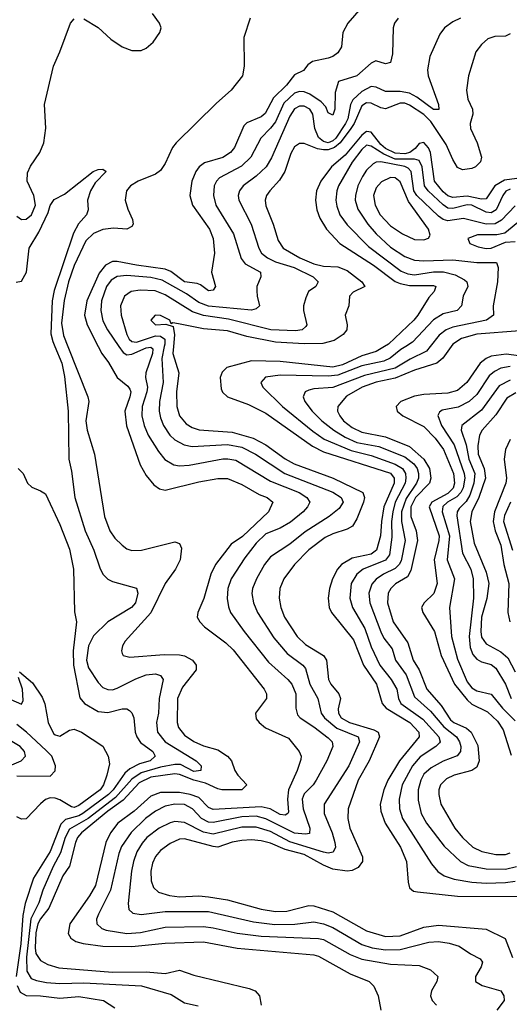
# Model space of a CAD drawing. Header units: inches. Extents: x 990535 to 1117859, y 769386 to 892122.
# Tile 581 of 656: x 1081043 to 1083086, y 817254 to 821364. Entities that reach past the tile are written whole.
import ezdxf

# ---------------------------------------------------------------- set-up
doc = ezdxf.new("R2010")
doc.units = ezdxf.units.IN
doc.header["$MEASUREMENT"] = 0
doc.layers.add('B0881', color=7, linetype='Continuous')
doc.layers.add('B0882', color=7, linetype='Continuous')

msp = doc.modelspace()

# ---------------------------------------------------------------- linework, layer by layer
at = {"layer": 'B0881', "color": 5}
for points, elevation in [([(1081189.9, 820000), (1081218.4, 819930), (1081230, 819874.9), (1081244.5, 819730), (1081247.8, 819530), (1081258.9, 819479), (1081273.1, 819370), (1081316, 819230), (1081352.2, 819150), (1081376.5, 819076.5), (1081390, 819049.2), (1081410, 819028.3), (1081430, 819018.4), (1081530, 818991.5), (1081535.8, 818970), (1081525.8, 818930), (1081509.5, 818910), (1081410, 818850.3), (1081350, 818791.9), (1081329.4, 818750), (1081321.8, 818690), (1081330, 818659.2), (1081370, 818597.8), (1081390, 818576.8), (1081410, 818567.7), (1081430, 818567), (1081450, 818573.2), (1081526.9, 818613.1), (1081570, 818629.1), (1081610, 818633.3), (1081630, 818626.7), (1081641.4, 818610), (1081624.9, 818530), (1081621.6, 818470), (1081613.2, 818430), (1081617.1, 818390), (1081649.8, 818349.8), (1081778.9, 818270), (1081800.1, 818250), (1081798.9, 818230), (1081770, 818226.3), (1081714.4, 818254.4), (1081690, 818255.7), (1081630, 818244.3), (1081550, 818220.1), (1081510, 818193.3), (1081443, 818117), (1081328.8, 818030), (1081250, 817985.2), (1081232.5, 817950), (1081213.1, 817886.9), (1081182.5, 817830), (1081138.9, 817730), (1081121.9, 817678.1), (1081088.7, 817611.3), (1081071.1, 817451.1), (1081072.6, 817392.6), (1081090, 817362.5), (1081112.9, 817352.9), (1081154.5, 817345.5), (1081210, 817340.7), (1081310, 817343.9), (1081550.6, 817330.6), (1081674.9, 817294.9), (1081730, 817260.5), (1081787.3, 817247.3)], 2660), ([(1081243.6, 820000), (1081327.6, 819790), (1081330.6, 819770), (1081319.2, 819690), (1081323.7, 819650), (1081355.1, 819550), (1081397, 819290), (1081418.2, 819230), (1081439.6, 819199.6), (1081470, 819170.2), (1081490, 819155.8), (1081510, 819148.8), (1081550.4, 819149.6), (1081690, 819184.9), (1081710, 819178), (1081718.2, 819158.2), (1081712, 819110), (1081693.5, 819070), (1081649.7, 819010), (1081590, 818887.8), (1081482.7, 818770), (1081471.2, 818750), (1081467.3, 818730), (1081470, 818718.8), (1081474.9, 818710), (1081502.7, 818702.7), (1081646, 818714), (1081710, 818712.6), (1081730, 818708), (1081763.2, 818690), (1081779.8, 818670), (1081778.7, 818650), (1081721.8, 818578.2), (1081701.2, 818530), (1081699.9, 818430), (1081705, 818410), (1081730, 818378.2), (1081770, 818351.4), (1081810, 818332.4), (1081870, 818315.8), (1081910.1, 818290), (1081926.6, 818270), (1081940.9, 818230), (1081953.2, 818210), (1081990.7, 818170), (1081970, 818148.7), (1081886.6, 818150), (1081870, 818153.1), (1081817.8, 818177.8), (1081769, 818189), (1081710, 818213.1), (1081690, 818216.1), (1081590, 818201.8), (1081541.5, 818178.5), (1081474.4, 818105.6), (1081410, 818060.1), (1081300.8, 817970), (1081284.5, 817950), (1081275.1, 817930), (1081249.8, 817830.2), (1081223, 817790), (1081164.7, 817655.3), (1081129.1, 817610.9), (1081118.7, 817590), (1081110, 817552.4), (1081106.8, 817490), (1081110, 817465.6), (1081130, 817437.1), (1081159.6, 817419.6), (1081206.5, 817406.5), (1081430, 817387.8), (1081570, 817389.5), (1081650, 817383), (1081710, 817397.3), (1081770, 817375.4), (1082000.4, 817320.4), (1082025.3, 817310), (1082043.6, 817290), (1082050.3, 817250)], 2680), ([(1081370, 820000), (1081385.1, 819970), (1081413, 819933), (1081450, 819870.8), (1081494.6, 819834.6), (1081502.3, 819822.3), (1081506.1, 819810), (1081501.9, 819790), (1081482.1, 819730), (1081488.1, 819668.1), (1081546, 819506), (1081570, 819462), (1081602.2, 819422.2), (1081625.7, 819405.7), (1081650, 819399.8), (1081790, 819434.7), (1081870, 819448.9), (1081910, 819448.7), (1081970, 819423.8), (1082042.5, 819382.5), (1082075.3, 819370), (1082099.7, 819350), (1082080.8, 819310), (1081973.2, 819206.8), (1081924.7, 819175.3), (1081860.3, 819090), (1081840.5, 819050), (1081811.5, 818948.5), (1081786, 818890), (1081783.9, 818870), (1081793.8, 818850), (1081814.5, 818830), (1081902.6, 818762.6), (1081933.4, 818733.5), (1082063.2, 818570), (1082073.1, 818550), (1082072.5, 818530), (1082026.3, 818470), (1082030, 818445.3), (1082041.5, 818430), (1082068.7, 818408.7), (1082164.4, 818364.4), (1082208.8, 818308.8), (1082217.5, 818290), (1082215.5, 818275.5), (1082201.1, 818230), (1082163.8, 818150), (1082160.3, 818110), (1082163.8, 818056.2), (1082161.7, 818050), (1082150, 818043), (1082130, 818047), (1082088.5, 818070), (1082050, 818078.5), (1081850, 818067.2), (1081830, 818075.6), (1081790, 818117.3), (1081754.5, 818130), (1081710, 818138.9), (1081630, 818137.8), (1081590, 818122.4), (1081519.7, 818060.3), (1081452.4, 818010), (1081421.5, 817970), (1081402.6, 817930), (1081359, 817750), (1081333.8, 817706.2), (1081252.5, 817590), (1081244.5, 817550), (1081255.5, 817530), (1081276.9, 817516.9), (1081307.9, 817507.9), (1081390, 817497.1), (1081510, 817495.9), (1081649.4, 817509.4), (1081810, 817514.6), (1081950, 817488.8), (1082270, 817461.3), (1082290, 817454.9), (1082421.3, 817381.3), (1082500.9, 817350), (1082520.7, 817330), (1082538.6, 817290), (1082550.1, 817230.2)], 2720), ([(1081456.5, 820000), (1081474.1, 819974.1), (1081490, 819964.9), (1081510, 819967.9), (1081570, 819994.3), (1081590, 819997), (1081598.1, 819990), (1081597.1, 819970), (1081568.8, 819890), (1081567.8, 819870), (1081576.1, 819830), (1081573.9, 819810), (1081554.1, 819750), (1081552.4, 819710), (1081561.9, 819670), (1081579, 819630), (1081621.5, 819561.5), (1081648.3, 819528.3), (1081685.5, 819505.5), (1081710, 819501.1), (1081750, 819504), (1081890, 819530.4), (1081911.5, 819531.5), (1081945.3, 819525.3), (1082090, 819438.2), (1082209.5, 819390), (1082241.1, 819370), (1082253.4, 819350), (1082243.7, 819330), (1082225.6, 819310), (1082173.3, 819266.7), (1082130, 819241.4), (1082070, 819217.5), (1082030, 819178.8), (1081982.5, 819117.5), (1081924.8, 819030), (1081911.1, 818990), (1081908.1, 818948.1), (1081913.7, 818913.7), (1081923, 818890), (1081979.2, 818810), (1082081.6, 818681.6), (1082161.7, 818610), (1082178.2, 818590), (1082194.7, 818550), (1082195.1, 818490), (1082202.6, 818462.7), (1082212.6, 818450), (1082270, 818412.9), (1082330, 818366.5), (1082347, 818350), (1082349.5, 818330), (1082325.1, 818270), (1082280.6, 818190), (1082267, 818170), (1082230, 818132.5), (1082221.8, 818110), (1082225.9, 818070), (1082253.8, 817990), (1082252.8, 817967.2), (1082236.1, 817963.9), (1082190, 817968.7), (1082070, 818028.8), (1082030, 818039.9), (1081970, 818036.6), (1081850, 818013.4), (1081830, 818014.4), (1081801.5, 818030), (1081764.5, 818070), (1081730, 818087.6), (1081690, 818089.9), (1081650, 818080.5), (1081610, 818060.3), (1081567.4, 818030), (1081508.1, 817971.9), (1081467.3, 817912.7), (1081456, 817884), (1081421, 817730), (1081371.2, 817630), (1081363.5, 817610), (1081364.3, 817590), (1081385.3, 817570), (1081403.5, 817563.5), (1081490, 817550.1), (1081546.6, 817553.4), (1081650, 817576), (1081810, 817578.8), (1081850, 817573.9), (1081950, 817551), (1082050, 817538.8), (1082289.4, 817529.4), (1082310, 817524.7), (1082422.3, 817462.3), (1082470, 817441.9), (1082590, 817421.3), (1082710, 817416.6), (1082757.8, 817397.8), (1082787.2, 817370), (1082783.1, 817350), (1082761.3, 817310), (1082756.9, 817290), (1082764.5, 817270), (1082781.6, 817250)], 2740), ([(1081646.1, 820000), (1081635.2, 819950), (1081640.9, 819850), (1081626.1, 819770), (1081625, 819730), (1081630, 819702.7), (1081643.3, 819670), (1081669.6, 819630), (1081690, 819610.1), (1081728.8, 819588.8), (1081762.6, 819582.6), (1081909.7, 819590.3), (1081970, 819579.6), (1082027.3, 819550), (1082149.8, 819469.8), (1082350, 819392.1), (1082384.5, 819370), (1082392.2, 819350), (1082376.4, 819323.6), (1082334, 819290), (1082234.1, 819225.9), (1082170, 819175), (1082090, 819122.3), (1082064.7, 819090), (1082031.2, 819030), (1082014.2, 818990), (1082011.4, 818968.6), (1082018.1, 818930), (1082035.7, 818890), (1082103.8, 818783.8), (1082158.4, 818718.4), (1082223.9, 818670), (1082235.9, 818655.9), (1082253.4, 818590), (1082286.4, 818530), (1082301.1, 818470), (1082315, 818450), (1082366.4, 818406.4), (1082455.2, 818370), (1082461, 818350), (1082416.7, 818250), (1082313.3, 818090), (1082313.8, 818050), (1082346.3, 817970), (1082357.2, 817930), (1082360.1, 817910), (1082351.5, 817888.5), (1082330, 817885.2), (1082310.5, 817889.5), (1082170, 817931.9), (1082090, 817974.9), (1082030, 817993), (1081970, 817993.3), (1081850, 817964), (1081810, 817972), (1081730, 818012.3), (1081690, 818016.9), (1081670, 818012.1), (1081625.1, 817990), (1081573.2, 817950), (1081553.3, 817926.7), (1081531.3, 817890), (1081517, 817850), (1081509.7, 817810), (1081495.1, 817675.1), (1081498.6, 817650), (1081514.9, 817634.9), (1081549.1, 817629.1), (1081650, 817641.2), (1081830, 817641.2), (1082018, 817598), (1082107.4, 817587.4), (1082191.3, 817588.7), (1082270, 817598.5), (1082310, 817590.4), (1082350, 817574.3), (1082470, 817504.3), (1082514, 817490), (1082570, 817480.9), (1082630, 817482.2), (1082750, 817513.6), (1082790, 817516.1), (1082834.4, 817510), (1082876.5, 817496.5), (1082924.2, 817464.2), (1082964.6, 817444.6), (1082974.5, 817430), (1082968.7, 817410), (1082944.6, 817370), (1082945.6, 817350), (1082972.7, 817332.7), (1083050, 817310.2), (1083062.6, 817290), (1083064.3, 817270), (1083034.3, 817230)], 2760), ([(1081684.4, 820000), (1081681.7, 819970), (1081706.6, 819890), (1081697.4, 819810), (1081698.2, 819750), (1081710.1, 819710.1), (1081737.4, 819677.4), (1081762.4, 819662.4), (1081792.3, 819652.3), (1081930, 819642.8), (1082016.8, 819616.8), (1082069.5, 819589.5), (1082150, 819531), (1082187.7, 819510), (1082351.5, 819450), (1082474.8, 819390), (1082481.9, 819370), (1082477.6, 819350), (1082450, 819280.3), (1082431.1, 819250), (1082410, 819236.9), (1082350, 819217.9), (1082317.7, 819202.3), (1082250, 819151.4), (1082190.1, 819089.9), (1082145.1, 819030), (1082128.4, 818990), (1082125.1, 818950), (1082132.1, 818910), (1082148.2, 818870), (1082200.6, 818790), (1082236.1, 818756.1), (1082310.1, 818710.1), (1082323.6, 818690), (1082331.7, 818610), (1082341.3, 818590), (1082374.4, 818550), (1082381.2, 818530), (1082372, 818488), (1082373, 818470), (1082384.6, 818450), (1082419, 818430), (1082520.3, 818400.3), (1082538.9, 818390), (1082544.6, 818370), (1082500.9, 818270), (1082454.8, 818190), (1082413.4, 818070), (1082412.2, 818030), (1082420.3, 817990), (1082473.6, 817870), (1082473.3, 817850), (1082455.4, 817824.6), (1082430, 817812.8), (1082410, 817809.2), (1082350, 817817.9), (1082310, 817834.8), (1082230, 817878.9), (1082150, 817899.7), (1082090, 817926.2), (1082050, 817937.1), (1082010, 817941.2), (1081970, 817938.3), (1081930, 817931.1), (1081870, 817910.5), (1081850, 817912.3), (1081730, 817945.5), (1081710, 817942.8), (1081670, 817926), (1081630, 817896.7), (1081610, 817871.4), (1081597.1, 817842.9), (1081590.6, 817810), (1081591.2, 817770), (1081601.4, 817741.4), (1081622.3, 817722.3), (1081668, 817708), (1081710, 817702.1), (1081790, 817706.7), (1081830, 817703.1), (1081910, 817689.7), (1082051.1, 817651.1), (1082110, 817641.2), (1082156.9, 817643.1), (1082250, 817666.2), (1082270, 817664.8), (1082350, 817639.5), (1082490, 817560.9), (1082570, 817537.6), (1082630, 817540.4), (1082730, 817575.7), (1082790, 817584.9), (1082990, 817567.7), (1083068.8, 817528.8), (1083099.9, 817450)], 2780), ([(1082565.3, 820000), (1082530, 819978.8), (1082470, 819960.6), (1082390, 819922.6), (1082350, 819913.1), (1082130, 819937.3), (1082010, 819939.4), (1081907.7, 819912.3), (1081887.1, 819892.9), (1081879.8, 819870), (1081883.3, 819823.3), (1081889.3, 819809.3), (1081910, 819790.1), (1081997.9, 819757.9), (1082070, 819721.1), (1082264.4, 819584.4), (1082310, 819560.6), (1082590, 819471.2), (1082606, 819450), (1082605, 819430), (1082561.9, 819330), (1082552, 819270), (1082548.1, 819210), (1082532.2, 819150), (1082510, 819133.2), (1082430, 819117), (1082386.1, 819090), (1082369.6, 819070), (1082348.8, 819030), (1082335, 818990), (1082329.6, 818950), (1082334.9, 818910), (1082343.6, 818890), (1082435.7, 818775.7), (1082477.2, 818670), (1082531.4, 818590), (1082555.2, 818510), (1082572.7, 818490), (1082670.8, 818430), (1082708.6, 818390), (1082709.7, 818370), (1082628.4, 818270), (1082579.3, 818190), (1082562.2, 818150), (1082547.6, 818090), (1082550, 818060.9), (1082568.6, 818010), (1082631.7, 817910), (1082656.9, 817850), (1082664.1, 817764.1), (1082670, 817740.4), (1082686.7, 817726.7), (1082703.2, 817723.2), (1082870, 817705.8), (1083190, 817704.7)], 2820), ([(1082654.1, 820000), (1082633, 819987), (1082588.4, 819951.6), (1082561.9, 819938.1), (1082470, 819918.7), (1082370, 819880.6), (1082330, 819876.2), (1082130, 819880.7), (1082068.8, 819871.2), (1082049.2, 819850), (1082057.4, 819830), (1082138.8, 819750), (1082265.9, 819645.9), (1082313.5, 819613.5), (1082425.8, 819565.8), (1082510, 819544.7), (1082610, 819508.2), (1082639.7, 819490), (1082652.1, 819470), (1082654.8, 819450), (1082650.8, 819430), (1082609.8, 819350), (1082599.4, 819310), (1082593.9, 819270), (1082595.9, 819204.1), (1082586.2, 819130), (1082570, 819108.2), (1082475.5, 819070), (1082449.1, 819050), (1082426.7, 819010), (1082420.3, 818950), (1082431, 818910), (1082483.3, 818823.3), (1082510, 818746), (1082546.2, 818670), (1082593.3, 818610), (1082616, 818570), (1082623.9, 818530), (1082633.8, 818510), (1082724.8, 818444.8), (1082792.6, 818370), (1082798.1, 818350), (1082795, 818345.1), (1082779.5, 818330), (1082713.6, 818286.4), (1082681.6, 818250), (1082638.6, 818170), (1082625.8, 818110), (1082628.3, 818070), (1082640.3, 818030), (1082760.9, 817840.9), (1082787.8, 817807.8), (1082814.4, 817790), (1082856.2, 817776.2), (1082930, 817763.8), (1082990, 817759.8), (1083070, 817762.3), (1083110, 817767.7)], 2840), ([(1082755.5, 820000), (1082739.8, 819980.2), (1082672.6, 819947.4), (1082610, 819909.3), (1082481.1, 819878.9), (1082350, 819828.9), (1082270, 819823.8), (1082250, 819818.2), (1082234, 819810), (1082225.3, 819790), (1082232.6, 819770), (1082263.8, 819730), (1082303.7, 819690), (1082353.3, 819650), (1082401.4, 819621.4), (1082450, 819599.5), (1082541.8, 819581.8), (1082650, 819539.8), (1082688.1, 819510), (1082701.7, 819490), (1082707.7, 819470), (1082706.5, 819450), (1082698.9, 819430), (1082655.2, 819364.8), (1082636.6, 819310), (1082636.3, 819270), (1082651.4, 819190), (1082634.3, 819105.7), (1082627, 819090), (1082610, 819073), (1082561.3, 819050), (1082530, 819028.9), (1082511.6, 819008.4), (1082499.7, 818970), (1082504.5, 818930), (1082550, 818808.6), (1082563, 818783), (1082597.7, 818737.7), (1082610.5, 818690), (1082655.3, 818630), (1082690, 818537.1), (1082757.5, 818477.5), (1082812.6, 818412.6), (1082866.1, 818370), (1082878.2, 818350), (1082883.4, 818330), (1082881.7, 818310), (1082868.6, 818291.4), (1082810, 818268.4), (1082759.3, 818240.7), (1082730, 818214.1), (1082716.3, 818190), (1082705.6, 818150), (1082706.2, 818106.2), (1082718.7, 818050), (1082740.6, 818010), (1082813.6, 817913.6), (1082882.1, 817850), (1082913.7, 817833.7), (1082990, 817820.2), (1083070, 817818.2), (1083115.4, 817830)], 2860), ([(1082843.2, 820000), (1082809.3, 819950.7), (1082783.2, 819930), (1082690, 819901.3), (1082610, 819867.5), (1082530, 819851.2), (1082471.4, 819830), (1082407.2, 819792.8), (1082370.1, 819750), (1082368.6, 819730), (1082378.2, 819710), (1082394.6, 819690), (1082430, 819661.2), (1082470, 819641.6), (1082570, 819622.9), (1082670, 819582.4), (1082729.5, 819530), (1082752.6, 819490), (1082757.9, 819450), (1082752.3, 819430), (1082694.5, 819370), (1082675, 819330), (1082675.2, 819290), (1082697.2, 819230), (1082702.7, 819190), (1082675.6, 819064.4), (1082661.1, 819038.9), (1082611.1, 819008.9), (1082591.5, 818990), (1082581.1, 818970), (1082578, 818930), (1082601.7, 818850), (1082663.2, 818763.2), (1082685.4, 818690), (1082710.4, 818650), (1082741.8, 818570), (1082801.3, 818501.3), (1082840.9, 818440.9), (1082854, 818430), (1082907.1, 818407.1), (1082926.8, 818390), (1082954.8, 818334.8), (1082959.7, 818270), (1082950, 818243.9), (1082929.3, 818230.7), (1082856.5, 818210), (1082824.6, 818195.4), (1082798.4, 818170), (1082792.2, 818150), (1082791.6, 818130), (1082799.8, 818090), (1082858.2, 817990), (1082890.8, 817950), (1082934.2, 817910), (1082971.3, 817891.3), (1083030, 817878.8), (1083070, 817879.6), (1083090, 817885.7)], 2880), ([(1083210, 819950.2), (1083072.6, 819967.4), (1083010, 819958.8), (1082990, 819949.9), (1082964.6, 819930), (1082908.7, 819850), (1082870, 819816.5), (1082830, 819804.8), (1082730, 819800.1), (1082690, 819792.3), (1082633, 819770), (1082613.7, 819750), (1082618.2, 819730), (1082641.7, 819710), (1082730, 819665.7), (1082777.3, 819617.3), (1082811.4, 819570), (1082853.4, 819470), (1082857.9, 819430), (1082851.2, 819408.8), (1082830, 819385.6), (1082762.9, 819350), (1082751.7, 819330), (1082792.7, 819210), (1082791.8, 819190), (1082771.8, 819110), (1082784.3, 819010), (1082770.8, 818969.2), (1082730.1, 818930), (1082719.9, 818910), (1082725.1, 818890), (1082773.4, 818810), (1082802.3, 818710), (1082857.9, 818590), (1082910, 818524.6), (1082930, 818507.6), (1082995.5, 818475.5), (1083036.1, 818436.1), (1083060.2, 818400.2), (1083093.5, 818293.5)], 2920), ([(1083090, 819916.8), (1083050, 819909.3), (1083024, 819896), (1083002.3, 819877.7), (1082950, 819799.9), (1082918.3, 819770), (1082873.1, 819746.9), (1082806.4, 819733.6), (1082794.2, 819725.8), (1082788, 819712), (1082803.7, 819670), (1082856.1, 819590), (1082898.3, 819470), (1082900.9, 819450), (1082893.7, 819410), (1082883.9, 819390), (1082867.1, 819372.9), (1082828.3, 819350), (1082808.3, 819331.7), (1082805.2, 819310), (1082836.7, 819210), (1082827.2, 819110), (1082857.9, 819030), (1082836.6, 818910), (1082845.3, 818790), (1082870, 818695.4), (1082910, 818599.8), (1082930, 818575.4), (1082950, 818563.2), (1083010, 818548.1), (1083057.1, 818490), (1083110, 818436.9)], 2940), ([(1083090, 819859), (1083044.1, 819835.9), (1082970, 819733.7), (1082888.3, 819670), (1082885.7, 819650), (1082905.9, 819590), (1082916.8, 819530), (1082942.6, 819470), (1082938.6, 819430), (1082920.8, 819379.2), (1082906.6, 819353.4), (1082876.8, 819323.2), (1082868.8, 819310), (1082867.1, 819292.9), (1082890, 819136.5), (1082925.5, 819070), (1082935, 819030), (1082936.5, 818950), (1082919, 818790), (1082923.3, 818743.3), (1082934.3, 818714.3), (1082950, 818694.6), (1082970, 818683.9), (1083010, 818672.2), (1083030, 818657.7), (1083070, 818590), (1083093.6, 818530)], 2960), ([(1083113.1, 819806.9), (1083075.5, 819784.5), (1083030, 819714.3), (1082972.3, 819650), (1082961.5, 819630), (1082954.8, 819585.2), (1082955.9, 819550), (1082981.3, 819490), (1082986.7, 819450), (1082958.2, 819370), (1082929.1, 819310), (1082922.9, 819270), (1082939, 819179), (1082990, 819057.6), (1083000.3, 819010), (1082992.7, 818947.3), (1082970.5, 818870), (1082966.6, 818810), (1082970, 818786.2), (1082990, 818758.4), (1083050, 818725.7), (1083079.8, 818699.8), (1083110, 818641.7)], 2980), ([(1083089, 819611), (1083070.1, 819570), (1083064.1, 819530), (1083074, 819450), (1083071.8, 819430), (1083024.6, 819310), (1083018, 819270), (1083027, 819230), (1083050.9, 819170), (1083063.4, 819090), (1083084.7, 819010), (1083080.4, 818890), (1083088.5, 818850)], 3020), ([(1081036, 819490), (1081057.3, 819470), (1081074.8, 819430), (1081092.8, 819412.8), (1081130, 819398), (1081150, 819384.9), (1081210, 819256.5), (1081250, 819154.4), (1081266.5, 819070), (1081271.8, 818891.8), (1081280.2, 818850), (1081265.9, 818730), (1081266.8, 818670), (1081293.1, 818533.1), (1081313, 818510), (1081370, 818475.9), (1081410, 818471.9), (1081470, 818487.8), (1081490, 818487.1), (1081500.6, 818480.6), (1081510.8, 818470.8), (1081519.4, 818450), (1081524.9, 818390), (1081531.1, 818370), (1081547.1, 818347.1), (1081598.7, 818310), (1081607.9, 818290), (1081586.8, 818270), (1081542.8, 818257.2), (1081502.5, 818237.5), (1081481.6, 818218.4), (1081433, 818150), (1081413.9, 818130), (1081305.9, 818050), (1081290, 818041.1), (1081234.4, 818025.6), (1081214, 818006), (1081170, 817892.1), (1081100, 817780), (1081065.2, 817674.8), (1081055.2, 817624.8), (1081047, 817507), (1081028.5, 817370)], 2640), ([(1083090.5, 819350), (1083065.5, 819294.5), (1083062.2, 819270), (1083099.2, 819150)], 3040), ([(1081042.4, 818642.4), (1081095.4, 818595.4), (1081136.4, 818536.4), (1081147.7, 818507.7), (1081161.9, 818430), (1081184, 818384), (1081190, 818378.3), (1081210, 818373.4), (1081250, 818397.8), (1081270, 818402.4), (1081300.4, 818390), (1081390, 818332.2), (1081412.3, 818290), (1081417.2, 818257.2), (1081406.5, 818210), (1081391.8, 818170), (1081378.2, 818150), (1081290, 818084.3), (1081270, 818075.9), (1081258.7, 818078.7), (1081210, 818107.3), (1081190, 818114.5), (1081170, 818115.4), (1081150, 818108.4), (1081128.8, 818091.1), (1081070, 818028.8), (1081050, 818027.1), (1081030, 818036.2)], 2620), ([(1081006.3, 818526.3), (1081050, 818507.3), (1081057.4, 818522.6), (1081054.7, 818570), (1081038, 818618)], 2620), ([(1081030, 818207.9), (1081170, 818205.9), (1081190, 818229.1), (1081192.3, 818250), (1081176.2, 818290), (1081153.8, 818313.8), (1081070.6, 818390.6), (1081030, 818421.4)], 2620), ([(1081010, 818253.8), (1081049, 818271), (1081066.5, 818290), (1081062.2, 818310), (1081044.6, 818330), (1080959.8, 818379.8)], 2640), ([(1081032.1, 817332.1), (1081044.4, 817304.4), (1081070, 817291.5), (1081130, 817289.8), (1081210, 817279.5), (1081290, 817287.1), (1081392.4, 817270), (1081439, 817239)], 2640)]:
    msp.add_lwpolyline(points, dxfattribs=dict(at, elevation=elevation))
at = {"layer": 'B0882', "color": 5}
for points, elevation in [([(1081310, 821367.7), (1081370, 821331.7), (1081423.3, 821283.3), (1081470, 821250.2), (1081510, 821235.7), (1081550, 821236), (1081570, 821244.7), (1081599, 821270), (1081627.8, 821310), (1081633.7, 821330), (1081626.3, 821350), (1081596.3, 821390)], 2680), ([(1082467.1, 821412.9), (1082412.4, 821350), (1082391.1, 821310), (1082385.2, 821250), (1082370, 821225.4), (1082350.1, 821209.9), (1082330, 821202.7), (1082265, 821190), (1082244.5, 821175.5), (1082227.5, 821152.5), (1082190, 821134.4), (1082156, 821090), (1082102.3, 821037.7), (1082067, 820973), (1082050, 820959), (1081990, 820933.1), (1081978.5, 820921.5), (1081939.3, 820830), (1081922.5, 820810), (1081890, 820789.2), (1081813.3, 820766.7), (1081791.4, 820750), (1081777.4, 820730), (1081760.9, 820690), (1081752.5, 820630), (1081763.3, 820590), (1081834.1, 820490), (1081849.6, 820450), (1081855.3, 820390), (1081843.8, 820310), (1081860.2, 820250), (1081850, 820234.5), (1081830, 820232.5), (1081797.4, 820257.4), (1081782.7, 820262.7), (1081730, 820270.2), (1081672.9, 820312.9), (1081650, 820322.9), (1081530, 820338.7), (1081450, 820355.1), (1081430, 820354.4), (1081400.2, 820339.8), (1081374.4, 820305.6), (1081323, 820190), (1081313.2, 820130), (1081324.9, 820090), (1081370, 820000)], 2720), ([(1081030, 820544), (1081050, 820530.6), (1081070, 820531), (1081092.4, 820550), (1081108.7, 820590), (1081101.1, 820630), (1081074.5, 820690), (1081074.9, 820725.1), (1081087.4, 820752.6), (1081127.1, 820810), (1081143.7, 820850), (1081151.2, 820911.2), (1081146, 821010), (1081183.6, 821170), (1081210.6, 821230), (1081254.3, 821350), (1081270, 821367)], 2680), ([(1082004.4, 821370), (1081978.5, 821290), (1081979.8, 821170), (1081973, 821130), (1081925.8, 821070), (1081864.1, 821015.9), (1081695.8, 820850), (1081680.1, 820830), (1081650, 820763.8), (1081630, 820733.8), (1081610, 820719.3), (1081536.5, 820690), (1081505.4, 820670), (1081488.4, 820650), (1081482.9, 820610), (1081493.5, 820573.5), (1081513.8, 820530), (1081516, 820510), (1081510, 820500.7), (1081490, 820489), (1081433.6, 820493.6), (1081390, 820488.1), (1081350, 820471.1), (1081319, 820441), (1081270, 820337.8), (1081246.1, 820270), (1081228.2, 820191.8), (1081216.6, 820096.6), (1081225.4, 820045.4), (1081243.6, 820000)], 2680), ([(1082621.6, 821370), (1082606.7, 821350), (1082601.2, 821330), (1082598.7, 821221.3), (1082590, 821185.2), (1082570, 821179.5), (1082528.5, 821191.5), (1082510, 821183.1), (1082450, 821129.9), (1082373.8, 821106.2), (1082359.7, 821060.3), (1082357.3, 820990), (1082350, 820964.7), (1082330, 820975.1), (1082319.9, 820999.9), (1082300.5, 821020.5), (1082253.4, 821053.4), (1082230, 821062.5), (1082210, 821063.9), (1082190, 821057), (1082145.2, 821014.8), (1082110, 820937.6), (1082090, 820910.8), (1082049, 820870), (1082007.7, 820790), (1081967.7, 820752.3), (1081876.8, 820703.2), (1081864, 820690), (1081854.3, 820670), (1081851.6, 820630), (1081861.8, 820590), (1081934.9, 820470), (1081966.6, 820366.6), (1081984.3, 820344.3), (1082048, 820310), (1082049.3, 820290), (1082032.9, 820250), (1082032.3, 820232.3), (1082033.2, 820210), (1082043.9, 820170), (1082030, 820156.8), (1082010, 820151.3), (1081830, 820167.5), (1081790, 820183.4), (1081739.4, 820219.4), (1081637.1, 820277.1), (1081590, 820287.3), (1081490, 820296.8), (1081450, 820292.3), (1081423.8, 820276.2), (1081404.6, 820250), (1081384.3, 820190), (1081381.6, 820150), (1081390, 820107.5), (1081409.3, 820070), (1081456.5, 820000)], 2740), ([(1082882.6, 821370), (1082850, 821354.9), (1082815.5, 821330), (1082796, 821304), (1082755, 821210), (1082744.8, 821155.2), (1082747.1, 821130), (1082790.1, 821010), (1082791.3, 820988.7), (1082770, 820988.6), (1082700.5, 821040.5), (1082670, 821057.2), (1082630, 821064.8), (1082570, 821063.6), (1082530, 821081.6), (1082510, 821085), (1082470, 821064.2), (1082432.4, 821030), (1082423.6, 821010), (1082412.4, 820950), (1082402.9, 820930), (1082361.8, 820870), (1082350, 820858.2), (1082330, 820849.4), (1082310, 820854.9), (1082290, 820872.2), (1082274.6, 820910), (1082266.4, 820970), (1082253, 820990), (1082230, 821002.7), (1082210, 821002.6), (1082190, 820991.6), (1082170, 820961.9), (1082092.9, 820787.1), (1082071, 820750), (1082029.3, 820710.7), (1081975.1, 820670), (1081959.5, 820650), (1081954.7, 820630), (1081957.9, 820610), (1082008.7, 820510), (1082041.2, 820410), (1082052.5, 820390), (1082076.6, 820370), (1082110, 820352.8), (1082187.7, 820330), (1082267.8, 820290), (1082287.8, 820270), (1082279.2, 820250), (1082247.8, 820230), (1082236.6, 820203.4), (1082227.5, 820170), (1082227.7, 820150), (1082240.8, 820090), (1082236.6, 820083.4), (1082221.6, 820070), (1082194.2, 820065.8), (1082090.1, 820069.9), (1081914.2, 820114.2), (1081809.1, 820129.1), (1081764.3, 820144.3), (1081650, 820214.9), (1081608.4, 820231.6), (1081545.7, 820234.3), (1081508, 820230), (1081480.1, 820210), (1081463.4, 820170), (1081466.5, 820130), (1081489.7, 820050), (1081499.7, 820030), (1081510, 820020.8), (1081530, 820017.9), (1081610, 820043.9), (1081630, 820043.2), (1081647.8, 820030), (1081648.3, 820010), (1081646.1, 820000)], 2760), ([(1083090, 821304.2), (1083070, 821295.2), (1083025.7, 821294.3), (1082995.8, 821284.2), (1082970, 821261), (1082946.4, 821230), (1082915.6, 821130), (1082906.7, 821070), (1082912.9, 821032.8), (1082933, 820990), (1082933.3, 820970), (1082923.3, 820930), (1082924.6, 820910), (1082952.1, 820850), (1082969.4, 820790), (1082965.9, 820770), (1082945.4, 820750), (1082930, 820743.1), (1082890, 820737.9), (1082870, 820746.9), (1082850, 820779.9), (1082822.9, 820842.9), (1082759.1, 820939.1), (1082730, 820967.7), (1082670, 821007.3), (1082650, 821014.9), (1082630, 821015.2), (1082570, 820992.4), (1082550, 820996.2), (1082510, 821015.6), (1082490, 821016.8), (1082470, 821004.8), (1082438.2, 820930), (1082425.3, 820910), (1082380.5, 820850), (1082356.8, 820830), (1082330, 820820.6), (1082310, 820820.7), (1082285.1, 820825.1), (1082230, 820847.5), (1082210, 820847.3), (1082190, 820832.8), (1082174, 820806), (1082149.2, 820730), (1082126.3, 820693.7), (1082086, 820650), (1082072.9, 820630), (1082067.5, 820610), (1082070, 820587.2), (1082100.8, 820510), (1082121.8, 820441.9), (1082141.6, 820410), (1082212.3, 820370), (1082270, 820344.5), (1082310, 820335.1), (1082370, 820332.3), (1082410, 820317.7), (1082470.1, 820270), (1082483.2, 820250), (1082434.1, 820225.9), (1082419.7, 820210), (1082416.5, 820170), (1082401.6, 820130), (1082409.2, 820090), (1082408, 820070), (1082393.2, 820050), (1082354.6, 820025.4), (1082307.6, 820012.4), (1082230, 820011.2), (1082110, 820017.6), (1081990, 820041.5), (1081910, 820065.1), (1081810, 820073.5), (1081705.5, 820094.5), (1081682, 820098), (1081675.1, 820095.1), (1081669.6, 820110), (1081630, 820128.6), (1081608, 820130), (1081590.3, 820110), (1081610, 820090.3), (1081653.2, 820093.2), (1081683, 820083), (1081688.9, 820048.9), (1081684.4, 820000)], 2780), ([(1083190, 820710.6), (1083066.2, 820693.8), (1083026, 820670), (1082990, 820616.1), (1082970, 820615.1), (1082910, 820626.8), (1082850, 820621.9), (1082830, 820628.7), (1082810, 820645.9), (1082773.7, 820690), (1082756.5, 820810), (1082749, 820829), (1082730, 820851.1), (1082710, 820846.9), (1082693.5, 820826.5), (1082670.9, 820809.1), (1082650, 820803.6), (1082610, 820806.4), (1082570, 820826.8), (1082550, 820843), (1082510, 820894.9), (1082490, 820896.6), (1082470, 820882), (1082401, 820799), (1082344.4, 820750), (1082299.9, 820690), (1082281.8, 820650), (1082276.9, 820610), (1082282.8, 820570), (1082295.2, 820535.2), (1082323.4, 820490), (1082379.2, 820430), (1082518.6, 820338.6), (1082610, 820271.6), (1082630, 820262.3), (1082670, 820253.9), (1082770, 820253.9), (1082778.9, 820250), (1082772.8, 820230), (1082750, 820204.4), (1082704.5, 820130), (1082687.1, 820110), (1082582, 820010), (1082565.3, 820000)], 2820), ([(1083090, 820657.2), (1083072.1, 820647.9), (1083058.7, 820630), (1083031.8, 820570), (1083010, 820558), (1082990, 820560), (1082930, 820590.3), (1082910, 820591.8), (1082850, 820576.3), (1082830, 820577.2), (1082810, 820590.5), (1082746.7, 820650), (1082731.6, 820670), (1082722.5, 820750), (1082710, 820775.5), (1082690, 820781.4), (1082610, 820782.1), (1082562.3, 820802.3), (1082510, 820836.4), (1082490, 820840.5), (1082470, 820822.1), (1082430, 820769.9), (1082373.3, 820670), (1082365.9, 820650), (1082362.1, 820610), (1082365.7, 820585.7), (1082379, 820550), (1082410, 820507.5), (1082497.7, 820417.7), (1082634.3, 820314.3), (1082662.9, 820302.9), (1082690, 820299.4), (1082770, 820311.9), (1082811.9, 820311.9), (1082859.4, 820299.4), (1082898.7, 820278.7), (1082909.3, 820270), (1082912.8, 820250), (1082892.8, 820210), (1082886.6, 820170), (1082869, 820150), (1082810, 820135.5), (1082770, 820111.8), (1082682.5, 820017.5), (1082654.1, 820000)], 2840), ([(1083110, 820586.8), (1083053, 820527), (1083027.5, 820512.5), (1082990, 820510.6), (1082894.5, 820534.5), (1082830, 820524.9), (1082810, 820530.5), (1082790, 820543.9), (1082700.2, 820630), (1082688.2, 820650), (1082676.3, 820730), (1082663.8, 820743.8), (1082650.5, 820750.5), (1082550, 820771.3), (1082530.7, 820769.3), (1082517.8, 820762.2), (1082490, 820736.5), (1082473, 820710), (1082454.5, 820670), (1082443.8, 820630), (1082443.4, 820610), (1082453.3, 820573.3), (1082494.9, 820510), (1082529.8, 820469.8), (1082590, 820414.8), (1082650, 820376.1), (1082690, 820359.7), (1082730, 820357), (1082850, 820362.2), (1082950.1, 820350.1), (1083032.8, 820350), (1083038.9, 820330), (1083036.2, 820270), (1083018.3, 820170), (1083020.2, 820130), (1082991.4, 820110), (1082850, 820080.1), (1082823, 820070), (1082793, 820047), (1082755.5, 820000)], 2860), ([(1081028.3, 820268.3), (1081050, 820273.2), (1081071.7, 820310), (1081082.5, 820410), (1081122.5, 820477.5), (1081161.2, 820558.8), (1081170, 820588.2), (1081186.1, 820613.9), (1081230, 820635.8), (1081349.9, 820730.1), (1081370, 820738.5), (1081390, 820740.3), (1081403.8, 820730), (1081357.4, 820682.6), (1081337.6, 820650), (1081326, 820610), (1081328.3, 820570), (1081321.1, 820550), (1081288, 820512), (1081266.5, 820473.5), (1081185.8, 820234.2), (1081177.6, 820190), (1081173.1, 820053.1), (1081181.3, 820021.3), (1081189.9, 820000)], 2660), ([(1083137.5, 820530), (1083066.7, 820473.3), (1083034, 820466), (1082953.9, 820466.1), (1082913.1, 820450), (1082920.9, 820430), (1082955.9, 820415.9), (1082989.1, 820409.1), (1083010, 820410.1), (1083070, 820435.1), (1083110, 820437.4)], 2880), ([(1083130, 820065.6), (1082950, 820051.1), (1082886.2, 820033.8), (1082850.1, 820010), (1082843.2, 820000)], 2880)]:
    msp.add_lwpolyline(points, dxfattribs=dict(at, elevation=elevation))
at = {"layer": 'B0882', "color": 5, "elevation": 2880}
msp.add_lwpolyline([(1082590, 820705.7), (1082552.2, 820687.8), (1082530, 820662.5), (1082519.2, 820630), (1082526, 820590), (1082547, 820550), (1082590, 820503.3), (1082639.7, 820470), (1082690, 820446.7), (1082730, 820444.8), (1082748.2, 820451.8), (1082755.1, 820464.9), (1082749.2, 820490), (1082665.2, 820605.2), (1082630, 820687.6), (1082610, 820704.1)], close=True, dxfattribs=at)

doc.saveas('drawing.dxf')
